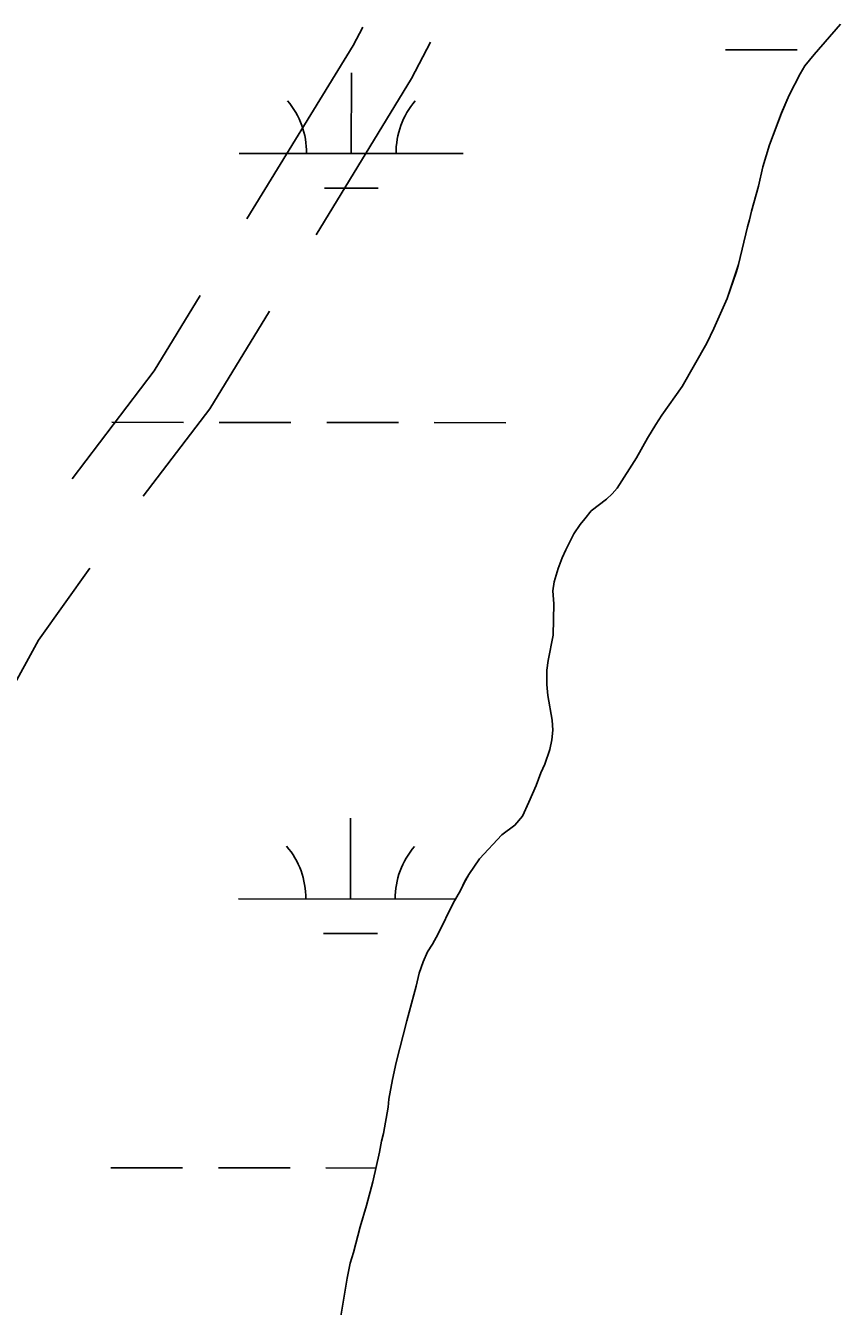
# Model space of a CAD drawing. Extents: x 3148686 to 3186545, y 916144 to 941516.
# Drawn here: x 3153332 to 3153696, y 923256 to 923828 of the extents above; entities that cross this region are included whole.
import ezdxf

# ---------------------------------------------------------------- set-up
doc = ezdxf.new("R2010")
doc.units = 0
for name, color, linetype in [('V-ROAD-CNTR', 7, 'Continuous'), ('V-SITE-VEGE', 7, 'Continuous'), ('V-TOPO-SHOR', 7, 'Continuous'), ('V-WETL-SWMP', 7, 'Continuous')]:
    doc.layers.add(name, color=color, linetype=linetype)

msp = doc.modelspace()

# ---------------------------------------------------------------- linework, layer by layer
at = {"layer": 'V-ROAD-CNTR'}
for points in [[(3153430.8, 923741.41), (3153478.2, 923818.9), (3153482.45, 923827.02)], [(3153461.66, 923734.37), (3153504.31, 923804.09), (3153512.79, 923820.27)], [(3153352.69, 923625.44), (3153389.38, 923673.71), (3153409.92, 923707.29)], [(3153384.51, 923617.74), (3153414.18, 923656.76), (3153440.78, 923700.25)], [(3153308.87, 923500.32), (3153311.06, 923504.92), (3153337.64, 923553.48), (3153360.63, 923585.66)]]:
    msp.add_lwpolyline(points, dxfattribs=at)
at = {"layer": 'V-SITE-VEGE'}
for p, q in [((3153683.99, 923814.8), (3153695.74, 923828.41)), ((3153677.71, 923806.24), (3153679.87, 923809.74)), ((3153679.87, 923809.74), (3153683.99, 923814.8)), ((3153672.8, 923796.7), (3153677.71, 923806.24)), ((3153669.45, 923788.71), (3153672.8, 923796.7)), ((3153664.13, 923774.5), (3153669.45, 923788.71)), ((3153661.17, 923764.76), (3153664.13, 923774.5)), ((3153659.18, 923755.99), (3153661.17, 923764.76)), ((3153656.02, 923744.88), (3153659.18, 923755.99)), ((3153655.23, 923740.98), (3153656.02, 923744.88)), ((3153650.27, 923721.11), (3153654.24, 923737.86)), ((3153654.24, 923737.86), (3153655.23, 923740.98)), ((3153649.28, 923717.99), (3153650.27, 923721.11)), ((3153645.15, 923705.91), (3153649.28, 923717.99)), ((3153639.24, 923692.48), (3153645.15, 923705.91)), ((3153636.1, 923686.05), (3153639.24, 923692.48)), ((3153625.1, 923666.59), (3153636.1, 923686.05)), ((3153616.08, 923653.94), (3153625.1, 923666.59)), ((3153609.6, 923643.63), (3153613.33, 923649.66)), ((3153613.33, 923649.66), (3153616.08, 923653.94)), ((3153604.69, 923634.87), (3153609.6, 923643.63)), ((3153596.05, 923621.25), (3153604.69, 923634.87)), ((3153593.9, 923618.72), (3153596.05, 923621.25)), ((3153584.51, 923611.15), (3153591.35, 923616.39)), ((3153591.35, 923616.39), (3153593.9, 923618.72)), ((3153581.57, 923607.65), (3153584.51, 923611.15)), ((3153576.67, 923600.84), (3153579.61, 923605.12)), ((3153579.61, 923605.12), (3153581.57, 923607.65)), ((3153573.13, 923593.84), (3153576.67, 923600.84)), ((3153571.55, 923590.13), (3153573.13, 923593.84)), ((3153569.78, 923585.46), (3153571.55, 923590.13)), ((3153568, 923579.42), (3153569.78, 923585.46)), ((3153567.4, 923575.52), (3153568, 923579.42)), ((3153567.77, 923569.67), (3153567.4, 923575.52)), ((3153567.52, 923555.63), (3153567.77, 923569.67)), ((3153565.33, 923544.32), (3153567.52, 923555.63)), ((3153564.73, 923540.03), (3153565.33, 923544.32)), ((3153564.71, 923533.6), (3153564.73, 923540.03)), ((3153565.08, 923528.72), (3153564.71, 923533.6)), ((3153566.98, 923517.79), (3153565.08, 923528.72)), ((3153566.95, 923509.01), (3153567.36, 923513.3)), ((3153567.36, 923513.3), (3153566.98, 923517.79)), ((3153565.96, 923504.72), (3153566.95, 923509.01)), ((3153563.79, 923498.1), (3153565.96, 923504.72)), ((3153562.02, 923494.2), (3153563.79, 923498.1)), ((3153559.85, 923488.56), (3153562.02, 923494.2)), ((3153556.7, 923481.16), (3153559.85, 923488.56)), ((3153553.75, 923474.93), (3153556.7, 923481.16)), ((3153550.42, 923470.84), (3153553.75, 923474.93)), ((3153544.55, 923466.57), (3153550.42, 923470.84)), ((3153534.56, 923455.88), (3153544.55, 923466.57)), ((3153529.86, 923448.88), (3153534.56, 923455.88)), ((3153526.12, 923441.68), (3153528.28, 923446.16)), ((3153528.28, 923446.16), (3153529.86, 923448.88)), ((3153522.78, 923436.03), (3153526.12, 923441.68)), ((3153516.1, 923422.41), (3153522.78, 923436.03)), ((3153513.55, 923417.73), (3153516.1, 923422.41)), ((3153511.39, 923414.43), (3153513.55, 923417.73)), ((3153507.65, 923404.88), (3153509.42, 923409.95)), ((3153509.42, 923409.95), (3153511.39, 923414.43)), ((3153506.26, 923399.04), (3153507.65, 923404.88)), ((3153502.1, 923383.64), (3153506.26, 923399.04)), ((3153497.35, 923364.94), (3153502.1, 923383.64)), ((3153495.76, 923357.34), (3153497.35, 923364.94)), ((3153494.17, 923348.56), (3153495.76, 923357.34)), ((3153493.76, 923345.05), (3153494.17, 923348.56)), ((3153491.77, 923333.36), (3153493.76, 923345.05)), ((3153489.98, 923324.98), (3153490.78, 923329.85)), ((3153490.78, 923329.85), (3153491.77, 923333.36)), ((3153487, 923311.73), (3153489.98, 923324.98)), ((3153484.23, 923301.2), (3153487, 923311.73)), ((3153481.27, 923291.66), (3153484.23, 923301.2)), ((3153478.3, 923280.16), (3153481.27, 923291.66)), ((3153476.92, 923275.48), (3153478.3, 923280.16)), ((3153475.52, 923268.66), (3153476.92, 923275.48)), ((3153471.53, 923244.69), (3153475.52, 923268.66))]:
    msp.add_line(p, q, dxfattribs=at)
at = {"layer": 'V-TOPO-SHOR'}
for points in [[(3153695.74, 923828.41), (3153683.99, 923814.8), (3153679.87, 923809.74), (3153677.71, 923806.24), (3153672.8, 923796.7), (3153669.45, 923788.71), (3153664.13, 923774.5), (3153661.17, 923764.76), (3153659.18, 923755.99), (3153656.02, 923744.88), (3153655.23, 923740.98), (3153654.24, 923737.87), (3153650.27, 923721.11), (3153649.29, 923717.99), (3153645.15, 923705.91), (3153639.24, 923692.48), (3153636.1, 923686.05), (3153625.1, 923666.59), (3153616.08, 923653.94), (3153613.33, 923649.66), (3153609.6, 923643.63), (3153604.69, 923634.87), (3153596.05, 923621.25), (3153593.9, 923618.72), (3153591.35, 923616.39), (3153584.51, 923611.15), (3153581.57, 923607.65), (3153579.61, 923605.12), (3153576.67, 923600.84), (3153573.13, 923593.84), (3153571.55, 923590.13), (3153569.78, 923585.46), (3153568, 923579.42), (3153567.4, 923575.52), (3153567.77, 923569.67), (3153567.52, 923555.63), (3153565.33, 923544.32), (3153564.73, 923540.03), (3153564.71, 923533.6), (3153565.08, 923528.72), (3153566.98, 923517.79), (3153567.36, 923513.3), (3153566.95, 923509.01), (3153565.96, 923504.72), (3153563.79, 923498.1), (3153562.02, 923494.2), (3153559.85, 923488.56), (3153556.7, 923481.16), (3153553.75, 923474.93), (3153550.42, 923470.84), (3153544.55, 923466.57), (3153534.56, 923455.88), (3153529.86, 923448.88), (3153528.28, 923446.16), (3153526.12, 923441.68), (3153522.78, 923436.03), (3153516.1, 923422.41), (3153513.55, 923417.73), (3153511.39, 923414.43), (3153509.42, 923409.95), (3153507.65, 923404.88), (3153506.26, 923399.04), (3153502.1, 923383.64), (3153497.35, 923364.94), (3153495.76, 923357.34), (3153494.17, 923348.56), (3153493.76, 923345.05), (3153491.77, 923333.36), (3153490.78, 923329.85), (3153489.98, 923324.98), (3153487, 923311.73), (3153484.23, 923301.2), (3153481.27, 923291.66)], [(3153481.27, 923291.66), (3153478.3, 923280.16), (3153476.92, 923275.48), (3153475.52, 923268.66), (3153471.53, 923244.69)]]:
    msp.add_lwpolyline(points, dxfattribs=at)
at = {"layer": 'V-WETL-SWMP'}
for p, q in [((3153644.48, 923816.89), (3153676.48, 923816.86)), ((3153477.37, 923770.64), (3153477.41, 923806.64)), ((3153427.37, 923770.69), (3153527.37, 923770.59)), ((3153465.35, 923755.22), (3153489.35, 923755.2)), ((3153370.4, 923650.68), (3153402.4, 923650.65)), ((3153418.4, 923650.63), (3153450.4, 923650.6)), ((3153466.4, 923650.58), (3153498.4, 923650.55)), ((3153514.4, 923650.53), (3153546.4, 923650.5)), ((3153477.02, 923437.96), (3153477.06, 923473.96)), ((3153427.02, 923438.02), (3153523.9, 923437.92)), ((3153465, 923422.55), (3153489, 923422.52)), ((3153370.05, 923318.01), (3153402.05, 923317.97)), ((3153418.05, 923317.96), (3153450.05, 923317.92)), ((3153466.05, 923317.91), (3153488.39, 923317.88))]:
    msp.add_line(p, q, dxfattribs=at)
msp.add_lwpolyline([(3153471.53, 923244.69), (3153475.52, 923268.66), (3153476.92, 923275.48), (3153478.3, 923280.16), (3153481.27, 923291.66), (3153484.23, 923301.2), (3153487, 923311.73), (3153489.98, 923324.98), (3153490.78, 923329.85), (3153491.77, 923333.36), (3153493.76, 923345.05), (3153494.17, 923348.56), (3153495.76, 923357.34), (3153497.35, 923364.94), (3153502.1, 923383.64), (3153506.26, 923399.04), (3153507.65, 923404.88), (3153509.42, 923409.95), (3153511.39, 923414.43), (3153513.55, 923417.73), (3153516.1, 923422.41), (3153522.78, 923436.03), (3153526.12, 923441.68), (3153528.29, 923446.16), (3153529.86, 923448.88), (3153534.56, 923455.88), (3153544.55, 923466.57), (3153550.42, 923470.84), (3153553.75, 923474.93), (3153556.7, 923481.16), (3153559.85, 923488.56), (3153562.02, 923494.2), (3153563.79, 923498.1), (3153565.96, 923504.72), (3153566.95, 923509.01), (3153567.36, 923513.3), (3153566.98, 923517.79), (3153565.08, 923528.72), (3153564.71, 923533.6), (3153564.73, 923540.03), (3153565.33, 923544.32), (3153567.52, 923555.63), (3153567.77, 923569.67), (3153567.4, 923575.52), (3153568, 923579.42), (3153569.78, 923585.46), (3153571.55, 923590.14), (3153573.13, 923593.84), (3153576.67, 923600.84), (3153579.61, 923605.12), (3153581.57, 923607.65), (3153584.51, 923611.15), (3153591.36, 923616.39), (3153593.9, 923618.72), (3153596.06, 923621.25), (3153604.69, 923634.87), (3153609.6, 923643.63), (3153613.33, 923649.66), (3153616.08, 923653.94), (3153625.1, 923666.59), (3153636.1, 923686.05), (3153639.24, 923692.47), (3153645.14, 923705.91), (3153649.29, 923717.99), (3153650.27, 923721.11), (3153654.24, 923737.86), (3153655.23, 923740.98), (3153656.02, 923744.88), (3153659.19, 923755.99), (3153661.17, 923764.76), (3153664.13, 923774.5), (3153669.45, 923788.72), (3153672.8, 923796.7), (3153677.71, 923806.24), (3153679.87, 923809.74), (3153683.99, 923814.8), (3153695.74, 923828.41)], dxfattribs=at)
for centre, start, end in [((3153422.13, 923771.17), 359.1678, 40.7115), ((3153532.61, 923771.06), 139.1678, 180.7115), ((3153421.78, 923438.5), 359.1678, 40.7115), ((3153532.26, 923438.38), 139.1678, 180.7115)]:
    msp.add_arc(centre, 35.25, start, end, dxfattribs=at)

doc.saveas('drawing.dxf')
